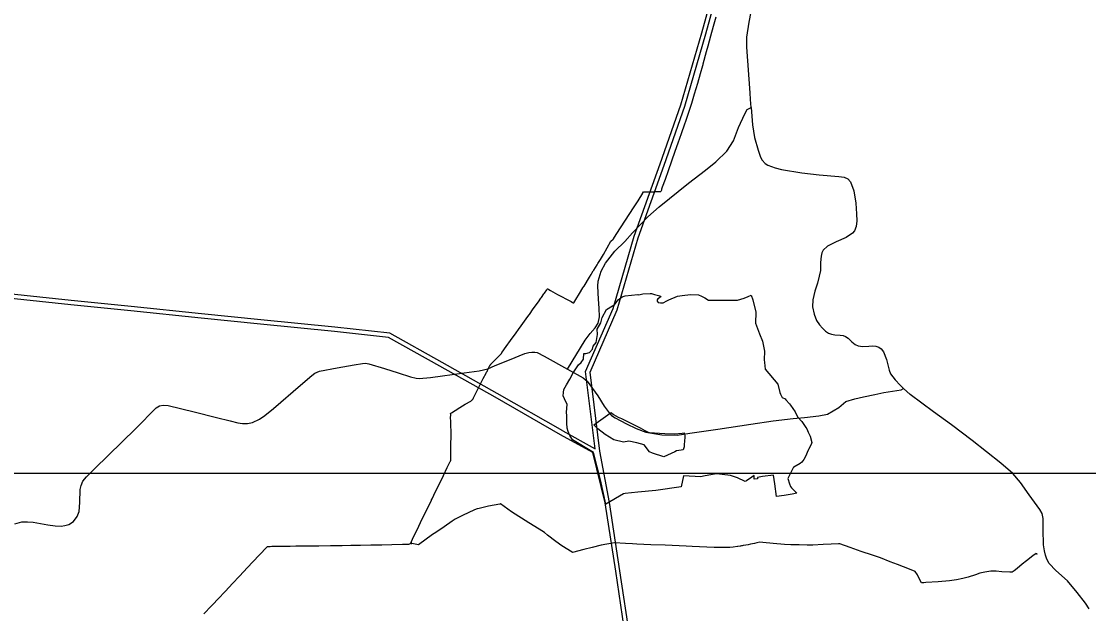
# Model space of a CAD drawing. Extents: x -789162 to -606354, y -1062736 to -945481.
# Drawn here: x -691204 to -687496, y -966764 to -964706 of the extents above; entities that cross this region are included whole.
import ezdxf

# ---------------------------------------------------------------- set-up
doc = ezdxf.new("R2010")
doc.units = 0
for name, color, linetype in [('_Rámeček', 7, 'Continuous'), ('_SIRSI VZTAHY_ELEKTRICKE VEDENI VN 110 kV S', 7, 'Continuous'), ('_SIRSI VZTAHY_OP vodnich zdroju II stupne', 7, 'Continuous'), ('_SIRSI VZTAHY_SILNICE I TRIDY_STAV', 7, 'Continuous'), ('_SIRSI VZTAHY_SILNICE II TRIDY_STAV', 7, 'Continuous'), ('_SIRSI VZTAHY_SILNICE III TRIDY_STAV', 7, 'Continuous'), ('_SIRSI VZTAHY_VTL PLYNOVOD', 7, 'Continuous')]:
    doc.layers.add(name, color=color, linetype=linetype)

msp = doc.modelspace()

# ---------------------------------------------------------------- linework, layer by layer
at = {"layer": '_Rámeček'}
msp.add_lwpolyline([(-673887.2, -995977.3), (-673887.2, -966277.3), (-694887.2, -966277.3), (-694887.2, -995977.3)], close=True, dxfattribs=at)
at = {"layer": '_SIRSI VZTAHY_ELEKTRICKE VEDENI VN 110 kV S'}
for points in [[(-689243.3, -965922.9), (-689147.7, -965703.6), (-689074.4, -965452.6), (-688983.9, -965200.9), (-688912.9, -964996.2), (-688839.9, -964746.1), (-688773.9, -964505.8), (-688714.8, -964295.6), (-688664.3, -964114.2), (-688595.1, -963867.7), (-688539.3, -963666.9), (-688478.7, -963447), (-688418.8, -963232.6), (-688348.6, -962980.2), (-688280.9, -962736.2), (-688204.3, -962524.5)], [(-689227.9, -965924.5), (-689133.6, -965708.7), (-689060.2, -965457.7), (-688969.8, -965205.9), (-688898.6, -965000.6), (-688825.4, -964750), (-688759.5, -964509.9), (-688700.4, -964299.7), (-688649.9, -964118.1), (-688580.7, -963871.7), (-688524.8, -963670.9), (-688464.2, -963451), (-688404.4, -963236.7), (-688334.2, -962984.3), (-688266.7, -962741), (-688190.2, -962529.7)], [(-689330.1, -966142.2), (-689330.2, -966142.1), (-689557.8, -966012), (-689749.1, -965903.7), (-689927.9, -965804.1), (-690115.8, -965783.4), (-690373.1, -965757.7), (-690579, -965737), (-690823.7, -965711.4), (-691031.5, -965690.6), (-691249.2, -965667.3)], [(-689322.7, -966129.1), (-689550.3, -965999), (-689741.6, -965890.6), (-689923.2, -965789.5), (-690114.3, -965768.5), (-690371.6, -965742.7), (-690577.6, -965722), (-690822.1, -965696.4), (-691029.9, -965675.7), (-691247.7, -965652.4)], [(-689210, -966191), (-689243.3, -965922.9)], [(-689194, -966199), (-689227.9, -965924.5)], [(-689217.7, -966203.8), (-689330.1, -966142.2)], [(-689322.7, -966129.1), (-689210, -966191)], [(-689159.9, -966377.3), (-689194, -966199)], [(-689174.8, -966379.2), (-689217.7, -966203.8)], [(-689570.9, -970041.1), (-689525, -969807.4), (-689469.8, -969531.7), (-689424.1, -969296.6), (-689372.8, -969040.7), (-689324.9, -968796.5), (-689281.2, -968574.7), (-689227.8, -968303), (-689182.5, -968069.8), (-689142.7, -967861.7), (-689085.8, -967582.6), (-689035.7, -967316.3), (-689066.1, -967100.9), (-689103.9, -966852.8), (-689138.8, -966616.5), (-689174.8, -966379.2)], [(-689557.4, -970050.6), (-689510.2, -969810.2), (-689455.1, -969534.6), (-689409.3, -969299.5), (-689358, -969043.6), (-689311, -968803.8), (-689266.5, -968577.6), (-689213.1, -968305.9), (-689167.7, -968072.7), (-689128, -967864.5), (-689071.1, -967585.4), (-689020.5, -967316.7), (-689051.3, -967099), (-689089, -966850.9), (-689123.9, -966614.6), (-689159.9, -966377.3)]]:
    msp.add_lwpolyline(points, dxfattribs=at)
at = {"layer": '_SIRSI VZTAHY_OP vodnich zdroju II stupne'}
for points in [[(-688910.9, -966322.8), (-688999.5, -966335.4), (-689061.9, -966341.8), (-689105.4, -966346.4), (-689111.3, -966347.2), (-689173.4, -966383.3), (-689191.6, -966299.1), (-689216.1, -966203.7), (-689289.3, -966160), (-689297.7, -966145.2), (-689304.1, -966131.1), (-689307.5, -966119.7), (-689308.3, -966102.4), (-689308, -966075.8), (-689309.3, -966064.8), (-689307.8, -966035.8), (-689311.7, -966028), (-689321.1, -966006.4), (-689319.5, -965994.9), (-689318.7, -965984.9), (-689309.3, -965969.2), (-689297.9, -965948.5), (-689286.4, -965927.3), (-689268.3, -965899.6), (-689258.4, -965890.6), (-689251.1, -965879.4), (-689249.7, -965859.4), (-689241.9, -965859.8), (-689229.6, -965855.9), (-689219.4, -965844.7), (-689217.4, -965834.5), (-689206.8, -965821.2), (-689202.2, -965793.9), (-689203.4, -965775.3), (-689190.4, -965753.1), (-689185.5, -965734.6), (-689170.8, -965706.7), (-689150.3, -965694.6), (-689142.4, -965690.3), (-689136.7, -965682.4), (-689130.3, -965673.1), (-689116.2, -965663.3), (-689105.8, -965659.6), (-689061.6, -965655.3), (-689058.8, -965655.7), (-689044.7, -965652.1), (-689018.6, -965651.4), (-689014.7, -965651.7), (-689003.6, -965654.8), (-688985.5, -965659.1), (-688982, -965661.9), (-688983.1, -965664.7), (-688992.6, -965670.2), (-688994.9, -965673), (-688994.1, -965678.1), (-688991.3, -965682.7), (-688983.3, -965684.2), (-688974.2, -965683.4), (-688960.5, -965677.4), (-688954, -965673.5), (-688923.7, -965661.2), (-688907.4, -965658.5), (-688878.4, -965654.8), (-688850.7, -965656.6), (-688840.6, -965660.5), (-688828.7, -965666), (-688816.5, -965674.8), (-688812.2, -965675), (-688720.9, -965674.7), (-688715.5, -965674.1), (-688692.3, -965668), (-688678.5, -965661.8), (-688668.5, -965657.4), (-688662.6, -965673.4), (-688651.9, -965716.5), (-688652.7, -965754.6), (-688638.8, -965791.3), (-688629, -965816.6), (-688621.8, -965851.3), (-688623, -965882), (-688622.1, -965891.1), (-688619.1, -965914.8), (-688575.6, -965966.5), (-688568, -965995.5), (-688565.6, -966001.6), (-688560.1, -966013.1), (-688550.4, -966017.9), (-688547.5, -966021), (-688534.6, -966034.4), (-688530.9, -966039.7), (-688515.4, -966063.1), (-688506.9, -966080.1), (-688492.1, -966096.3), (-688477.7, -966116.8), (-688474.9, -966121.7), (-688469.6, -966133.6), (-688463.1, -966147), (-688457.4, -966168.6), (-688459.8, -966176.2), (-688469, -966193.1), (-688470.4, -966195.8), (-688479, -966217.9), (-688485.4, -966228.2), (-688491.5, -966237), (-688498, -966242), (-688519.6, -966254.4), (-688520.7, -966255.1), (-688540.3, -966293.9), (-688535.3, -966312.7), (-688531.4, -966322), (-688527.7, -966326.3), (-688509.9, -966345.4), (-688526, -966349.1), (-688552.9, -966353), (-688580.5, -966357.2), (-688586.3, -966312.3), (-688590.4, -966282.3), (-688629.2, -966287.7), (-688646, -966290.6), (-688645.8, -966294.8), (-688657.3, -966296), (-688657.5, -966288.1), (-688657.5, -966284.1), (-688666, -966289.4), (-688684.8, -966302.6), (-688688.4, -966304.6), (-688716, -966291.5), (-688740.3, -966283.7), (-688768.6, -966280.3), (-688778.2, -966279.1), (-688789.2, -966278.2), (-688833.5, -966286.2), (-688843.4, -966288.2), (-688903.4, -966284.8)], [(-689166.6, -966073), (-689154.6, -966064.6), (-689146, -966072.1), (-689130.5, -966080.6), (-689119.1, -966085.4), (-689053.6, -966118.7), (-689037.4, -966126.9), (-689028, -966132.3), (-689022.5, -966133.8), (-688967.9, -966137.4), (-688934.6, -966138.7), (-688908.1, -966136.2), (-688900.8, -966135.6), (-688898.9, -966145.2), (-688898.3, -966150.9), (-688900.2, -966164.1), (-688901, -966176.2), (-688901.4, -966184), (-688904.3, -966194.4), (-688911.3, -966195.3), (-688927.2, -966198.3), (-688933.2, -966201.1), (-688971.8, -966219.4), (-689011.2, -966206.3), (-689021, -966201.8), (-689040.1, -966177.5), (-689065.7, -966170.1), (-689092.7, -966164.5), (-689111.1, -966168.1), (-689145, -966159.5), (-689175.8, -966141.2), (-689200.8, -966121.1), (-689214.1, -966108)]]:
    msp.add_lwpolyline(points, close=True, dxfattribs=at)
at = {"layer": '_SIRSI VZTAHY_SILNICE I TRIDY_STAV'}
for points in [[(-688668.2, -965005.9), (-688670.5, -964978.1), (-688671.9, -964954), (-688682.8, -964795.9), (-688683.1, -964760.7), (-688675.3, -964709.3), (-688661.3, -964637.2)], [(-688668.2, -965005.9), (-688663.4, -965065.4), (-688656.4, -965109.9), (-688643.9, -965153.5), (-688636, -965178.4), (-688629.3, -965188.4), (-688619.9, -965200.4), (-688609.8, -965206.2), (-688585, -965215.4), (-688563.1, -965220.5), (-688492.2, -965232.2), (-688431.8, -965239.8), (-688363.3, -965245.2), (-688344.6, -965247.7), (-688332.1, -965253.6), (-688322.8, -965264.1), (-688311.1, -965294.5), (-688304.8, -965338.1), (-688302.4, -965374.4), (-688301.2, -965398.9), (-688303.2, -965419), (-688308.6, -965434.1), (-688315.7, -965441.8), (-688337.6, -965457), (-688372.8, -965472), (-688402.6, -965486.6), (-688418.2, -965500.6), (-688422.9, -965509.9), (-688425.2, -965522), (-688427.3, -965543.4), (-688427.6, -965571.7), (-688431.5, -965591.7), (-688437.7, -965615.1), (-688447, -965642.8), (-688453.4, -965673.7), (-688454.6, -965698.1), (-688448.9, -965723.6), (-688440.7, -965744.7), (-688430.8, -965760.3), (-688420.2, -965772.4), (-688410, -965781.8), (-688399.8, -965789.1), (-688389.4, -965793), (-688377.8, -965794.9), (-688358.9, -965796), (-688348, -965797.5), (-688339.8, -965801.4), (-688331.6, -965807.2), (-688317.8, -965819.5), (-688307.1, -965828.7), (-688296.5, -965833.4), (-688279.9, -965835.6), (-688259.5, -965834.1), (-688246.1, -965832.9), (-688235.5, -965834.4), (-688225.1, -965837.8), (-688216.4, -965844.2), (-688208.2, -965854.3), (-688198.3, -965881.2), (-688189.1, -965917.5), (-688183.7, -965930), (-688167.8, -965950.9), (-688150.3, -965969.7), (-688139.2, -965981.1)], [(-687493.9, -966746.9), (-687506.8, -966727.2), (-687536.1, -966690.6), (-687568.6, -966649.6), (-687609.4, -966614), (-687632.4, -966589.1), (-687641.4, -966574), (-687646, -966560.3), (-687649.5, -966545.1), (-687652.3, -966524.4), (-687653.8, -966470.9), (-687654, -966433.4), (-687657.7, -966415.8), (-687665.1, -966401.7), (-687702.1, -966351.1), (-687732.9, -966307.8), (-687758.6, -966277), (-687800.6, -966241.3), (-687900.8, -966161.7), (-687972.5, -966107.6), (-688034.8, -966062.1), (-688115.8, -966001.9), (-688139.2, -965981.1)]]:
    msp.add_lwpolyline(points, dxfattribs=at)
at = {"layer": '_SIRSI VZTAHY_SILNICE II TRIDY_STAV'}
for points in [[(-691225.9, -966451.6), (-691201.3, -966444.9), (-691182.5, -966444.1), (-691161.9, -966446), (-691111.3, -966454.8), (-691085.7, -966458.2), (-691065.5, -966459.5), (-691052.1, -966457.9), (-691038, -966453.8), (-691022.3, -966443.3), (-691009.5, -966426.6), (-691002.4, -966408.5), (-691000.2, -966377.5), (-690998.9, -966332.8), (-690996.2, -966318.4), (-690990.2, -966302.9), (-690977.7, -966288.3), (-690949.9, -966261.1), (-690805.7, -966120.3), (-690734.8, -966048.9), (-690723.7, -966042.2), (-690710.8, -966039.1), (-690693, -966040.4), (-690603.2, -966062.4), (-690525.8, -966081.7), (-690478.3, -966094.1), (-690451.2, -966101.2), (-690435.6, -966103.6), (-690417.7, -966102.6), (-690400.1, -966099.1), (-690376.6, -966088.5), (-690357.5, -966074.9), (-690327.9, -966051), (-690233.7, -965970.3), (-690194.3, -965935.9), (-690183.4, -965927.7), (-690167.3, -965921.6), (-690106.7, -965909.7), (-690047.1, -965898.8), (-690018.9, -965894.1), (-690007.8, -965893.8), (-689996.6, -965895.4), (-689942.4, -965911.8), (-689894.8, -965927.2), (-689851.9, -965941.4), (-689832.3, -965945.9), (-689820.9, -965946.6), (-689782.1, -965943.7), (-689665.1, -965927), (-689612.8, -965919.7), (-689583, -965912.9), (-689556.9, -965901.6), (-689507.2, -965881.9), (-689454.7, -965860.4), (-689440.7, -965856.5), (-689429.6, -965854.7), (-689419.8, -965854.7), (-689411.1, -965857), (-689386.8, -965868.9), (-689306.3, -965913.8)], [(-689306.3, -965913.8), (-689251.3, -965944.3), (-689237.3, -965955.5), (-689201.2, -966007.1), (-689178.5, -966042.5), (-689161.4, -966065.9), (-689152.9, -966075.3), (-689140.9, -966083.3), (-689101, -966103.9), (-689067.2, -966119.9), (-689034.3, -966133.4), (-688978.6, -966142.6), (-688925.6, -966143.4), (-688881.7, -966137.1), (-688784, -966123), (-688668.9, -966105.9), (-688591.8, -966094.3), (-688521.6, -966085.9), (-688482.9, -966081.7), (-688432.8, -966076.5), (-688402.5, -966070.7), (-688363.3, -966047.2), (-688338.7, -966026.8), (-688307.9, -966016.9), (-688277.6, -966010.1), (-688238.4, -966002.3), (-688207, -965995.4), (-688146.9, -965986.1), (-688139.2, -965981.1)]]:
    msp.add_lwpolyline(points, dxfattribs=at)
at = {"layer": '_SIRSI VZTAHY_SILNICE III TRIDY_STAV'}
msp.add_lwpolyline([(-689306.3, -965913.8), (-689245.2, -965813.7), (-689227.2, -965790.3), (-689209.7, -965771.2), (-689200.1, -965754.2), (-689194.8, -965733), (-689195.8, -965702.2), (-689199, -965670.8), (-689200.7, -965625.8), (-689199.4, -965608.9), (-689189.6, -965574), (-689174.6, -965546.1), (-689141.7, -965504.7), (-689107.5, -965471.1), (-689080.6, -965440.4), (-689027.1, -965385.3), (-688987.4, -965350.5), (-688885.6, -965268.7), (-688826.3, -965222.7), (-688790.7, -965194), (-688752.7, -965157.1), (-688729.6, -965121.7), (-688711.6, -965075.1), (-688690.4, -965027.9), (-688681.9, -965012.5), (-688668.2, -965005.9)], dxfattribs=at)
at = {"layer": '_SIRSI VZTAHY_VTL PLYNOVOD'}
for points in [[(-689850.9, -966518.5), (-689848.5, -966513.5), (-689840.8, -966497.1), (-689827.7, -966469.9), (-689811.8, -966437.1), (-689797.3, -966407.5), (-689786.5, -966385.5), (-689779.1, -966370.1), (-689778.4, -966368.4), (-689778.3, -966368.4), (-689778.2, -966368), (-689776.8, -966365.1), (-689764.2, -966339.5), (-689749.9, -966310.6), (-689737.3, -966284), (-689723.7, -966255.6), (-689713.6, -966234.5), (-689713, -966233.7), (-689712.4, -966232.4), (-689711.8, -966231.3), (-689711.8, -966230.2), (-689711.7, -966228.2), (-689711.5, -966225), (-689711.5, -966214.9), (-689711.5, -966204.5), (-689711.2, -966174.9), (-689710.8, -966148.5), (-689710.7, -966146.6), (-689710.7, -966146.5), (-689710.5, -966142.9), (-689710.6, -966131), (-689711.5, -966109.6), (-689711.8, -966104.6), (-689711.8, -966104.3), (-689711.8, -966103.4), (-689711.8, -966103.3), (-689711.4, -966094.8), (-689711.4, -966093.5), (-689711.4, -966093.4), (-689712.3, -966084.1), (-689711.9, -966071.7), (-689712.6, -966069.2), (-689712.4, -966068.1), (-689711.6, -966067.4), (-689709.4, -966065.7), (-689695.9, -966057.6), (-689680.2, -966048), (-689661.4, -966036.4), (-689642.2, -966025), (-689639.4, -966023.2), (-689638, -966022.2), (-689636.9, -966021.3), (-689636.2, -966020.7), (-689635.8, -966020), (-689635, -966018.6), (-689634, -966017), (-689632.3, -966013.5), (-689613.9, -965977.1), (-689598.6, -965947.2), (-689588.8, -965928.2), (-689587.1, -965924.5), (-689585.8, -965922.2), (-689584.4, -965919.3), (-689582.9, -965916.6), (-689579.1, -965908.5), (-689575.4, -965901.5), (-689575.3, -965901.3), (-689574.8, -965900.2), (-689574.6, -965899.7), (-689573.9, -965899.1), (-689572.9, -965897.8), (-689572.7, -965897.5), (-689569, -965893.4), (-689569, -965893.3), (-689568.2, -965892.6), (-689565, -965889.9), (-689548.5, -965872.6), (-689536.7, -965860.7), (-689535.8, -965859.7), (-689535.1, -965859), (-689534.4, -965858.1), (-689533.8, -965857), (-689532.6, -965855.7), (-689519, -965836.1), (-689503.7, -965814.8), (-689484.4, -965788.3), (-689475.9, -965776.5), (-689466.7, -965763.9), (-689449.5, -965739.9), (-689440.5, -965727.2), (-689439, -965725.1), (-689439, -965725), (-689438.2, -965723.9), (-689425, -965705.3), (-689407.1, -965680.3), (-689398.8, -965668.2), (-689396.9, -965665.4), (-689388.5, -965653), (-689386.6, -965650.6), (-689378.3, -965638.4), (-689376.8, -965636.2), (-689375.5, -965635.3), (-689374.6, -965635.7), (-689371.3, -965637.6), (-689364.7, -965641), (-689340.4, -965654.8), (-689325, -965663.2), (-689312.2, -965670.1), (-689305.2, -965673.7), (-689293.9, -965679.8), (-689288.4, -965682.8), (-689286.3, -965683.9), (-689286.2, -965683.9), (-689286.1, -965683.9), (-689284.3, -965683.4), (-689277.3, -965672.3), (-689264.5, -965651.6), (-689252.5, -965631.9), (-689249.4, -965626.8), (-689248.8, -965625.8), (-689229.5, -965595), (-689224, -965585.8), (-689221.4, -965581.4), (-689216.4, -965573), (-689215.1, -965570.9), (-689203.1, -965552), (-689200.5, -965547.8), (-689200.4, -965547.7), (-689191.4, -965533), (-689180.7, -965516.1), (-689155.8, -965470), (-689147.3, -965462.6), (-689147.3, -965462.6), (-689146.4, -965461.8), (-689136.6, -965446.9), (-689089.6, -965374), (-689076.9, -965353.9), (-689061.2, -965329.2), (-689044.8, -965303.1), (-689044, -965302.1), (-689041.7, -965298.7), (-689037.5, -965298.4), (-689036, -965298.4), (-689032.5, -965298.2), (-689026.3, -965298.2), (-689006.6, -965298), (-689002.7, -965297.7), (-688989.3, -965297.5), (-688985.6, -965297.1), (-688982.8, -965297), (-688981.6, -965296.8), (-688980.7, -965295.3), (-688980, -965293.3), (-688979, -965291), (-688978, -965288), (-688975.6, -965280.9), (-688966.1, -965254), (-688955.6, -965224), (-688943.3, -965190.4), (-688931.6, -965157.2), (-688921.3, -965128), (-688909.7, -965095.3), (-688898.1, -965062.3), (-688896.9, -965058.6), (-688896.8, -965058.2), (-688896.3, -965056.7), (-688884.6, -965021.7), (-688874.2, -964989.9), (-688864.5, -964958.2), (-688853.8, -964920.8), (-688844.4, -964887), (-688836.4, -964859.2), (-688835.4, -964855.4), (-688834.7, -964853.2), (-688823.1, -964811.3), (-688817.8, -964791.1), (-688808.2, -964756.1), (-688798.9, -964722.7), (-688789.8, -964690.9)], [(-687676.4, -966555.9), (-687676.5, -966555.8), (-687678.2, -966554.3), (-687689.1, -966563), (-687711.1, -966580), (-687726.1, -966592), (-687744, -966606.7), (-687754.5, -966615), (-687761, -966619.3), (-687770, -966619.9), (-687796.7, -966618.3), (-687817.5, -966616.4), (-687835.6, -966616.6), (-687856.3, -966619.6), (-687873.8, -966623.5), (-687889.1, -966628.5), (-687914.7, -966636.9), (-687933.1, -966641.8), (-687954.5, -966646.5), (-687979.4, -966649.9), (-688017.9, -966653.2), (-688061.6, -966655.9), (-688067.7, -966656.3), (-688076.8, -966656.9), (-688084.6, -966641.3), (-688090.7, -966629), (-688097.8, -966617.4), (-688117.9, -966608.7), (-688159.2, -966593.1), (-688185.7, -966583.2), (-688218.8, -966570.2), (-688246, -966560.7), (-688285.4, -966547.3), (-688324.6, -966533.9), (-688360.4, -966520.9), (-688364.8, -966521), (-688390.3, -966522), (-688418.5, -966523.5), (-688454.3, -966525.2), (-688473.6, -966525.4), (-688501.1, -966524.6), (-688530.7, -966524.1), (-688552.7, -966522.9), (-688591.7, -966519.6), (-688627, -966516.1), (-688638.4, -966515.8), (-688648.2, -966517.8), (-688656.9, -966519.5), (-688670, -966522.5), (-688678.6, -966524.4), (-688694.8, -966527.2), (-688696.1, -966527.4), (-688699.7, -966527.9), (-688701.4, -966528.1), (-688705.6, -966528.9), (-688706.6, -966529), (-688714.7, -966530.2), (-688715.7, -966530.5), (-688730.9, -966533.1), (-688741.9, -966533.8), (-688750.1, -966534.2), (-688796.9, -966533.3), (-688872.8, -966530), (-688894.4, -966529), (-688966.5, -966526.2), (-689017.2, -966524.4), (-689064.9, -966521.8), (-689080.7, -966520.9), (-689104.9, -966519.7), (-689143.3, -966517.6), (-689188.8, -966526.1), (-689220.8, -966534), (-689249.4, -966541), (-689289.3, -966550.8), (-689290.5, -966550.4), (-689326.2, -966527.6), (-689346.6, -966513.5), (-689375.2, -966491.2), (-689386.6, -966482.2), (-689404.5, -966470.7), (-689440.5, -966447.6), (-689500.4, -966410.3), (-689539.3, -966382.5), (-689541, -966382.8), (-689580.3, -966390), (-689613.4, -966397.8), (-689620.4, -966399.6), (-689628.7, -966402.8), (-689670.5, -966423.1), (-689684.8, -966429.8), (-689696.3, -966435.6), (-689707.1, -966442.5), (-689734.8, -966461.7), (-689763.6, -966481.3), (-689774.9, -966489), (-689823.7, -966524.4), (-689846.9, -966520), (-689847.4, -966519.9)], [(-690569.2, -966764.5), (-690542.6, -966736.7), (-690515.3, -966708), (-690499.6, -966690.9), (-690498.2, -966689.4), (-690498.1, -966689.3), (-690494.2, -966685.2), (-690470.1, -966659.4), (-690445.7, -966633.2), (-690417.4, -966603), (-690398.8, -966583.3), (-690376.5, -966559.6), (-690351, -966532.1), (-690349.8, -966530.7), (-690348.9, -966530.1), (-690347.6, -966529.9), (-690342.6, -966529.9), (-690341.8, -966529.9), (-690339.5, -966529.8), (-690333.3, -966529.6), (-690330.5, -966529.6), (-690330.3, -966529.6), (-690330.2, -966529.6), (-690328.3, -966529.6), (-690301.4, -966529.3), (-690294, -966529.2), (-690285.6, -966529.2), (-690278.6, -966529.1), (-690278.2, -966529.1), (-690269.7, -966528.9), (-690249.6, -966528.5), (-690209, -966528.1), (-690169.9, -966527.7), (-690129, -966526.9), (-690088.8, -966526.3), (-690059.1, -966525.8), (-690025.7, -966525.3), (-689989.3, -966524.7), (-689951.5, -966524), (-689916.6, -966523.4), (-689879.4, -966522.7), (-689857.9, -966521.7), (-689854, -966521.5), (-689852.9, -966521.5), (-689852.2, -966520.3), (-689851.6, -966518.9), (-689850.9, -966518.5)], [(-689850.9, -966518.5), (-689849.8, -966519.5), (-689849.3, -966519.6)], [(-689847.4, -966519.9), (-689847.3, -966519.4), (-689847.2, -966519), (-689848.2, -966518.8), (-689849.1, -966518.6), (-689849.2, -966519.1), (-689849.3, -966519.6)], [(-689849.3, -966519.6), (-689848.3, -966519.8), (-689847.4, -966519.9)], [(-687675.7, -966556.5), (-687675.5, -966556.3), (-687675.4, -966556.1), (-687675.7, -966555.8), (-687676.1, -966555.6), (-687676.2, -966555.7), (-687676.4, -966555.9)], [(-687676.4, -966555.9), (-687676, -966556.2), (-687675.7, -966556.5)], [(-687674.5, -966557.4), (-687674.9, -966557.1), (-687675.2, -966556.9), (-687675.2, -966556.8), (-687675.5, -966556.6), (-687675.7, -966556.5)]]:
    msp.add_lwpolyline(points, dxfattribs=at)

doc.saveas('drawing.dxf')
